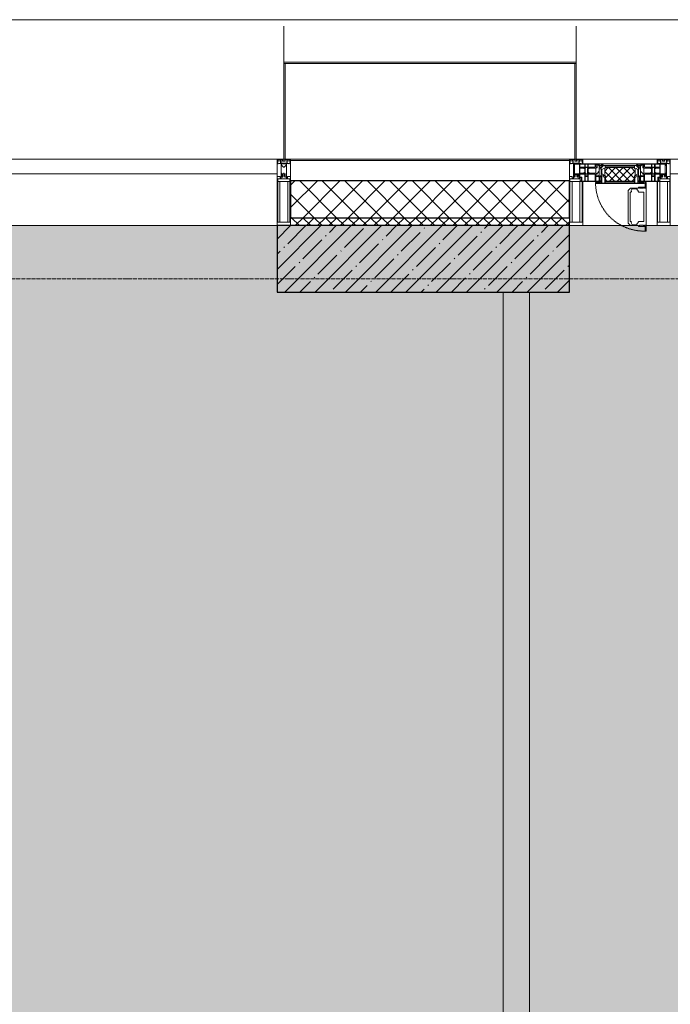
# Model space of a CAD drawing. Header units: millimetres. Extents: x -525784 to 178656, y -69521 to 385150.
# Tile 326 of 389: x -181273 to -178823, y 373214 to 376919. Entities that reach past the tile are written whole.
import ezdxf

# ---------------------------------------------------------------- set-up
doc = ezdxf.new("R2010")
doc.units = ezdxf.units.MM
doc.linetypes.add('-D1-02х01', pattern=[3, 2, -1])
doc.linetypes.add('-D1d1-15x02', pattern=[19, 15, -2, 0, -2])
for name, color, linetype, lineweight in [('_0', 7, 'Continuous', 13), ('A-COLS', 7, 'Continuous', 5), ('A-DETL-GENF', 7, 'Continuous', 5), ('A-GLAZ', 7, 'Continuous', 5), ('A-GLAZ-CURT', 8, 'Continuous', 5), ('A-GLAZ-CWMG', 8, 'Continuous', 5), ('A-WALL', 7, 'Continuous', 5), ('A-WALL-FNSH', 8, 'Continuous', 5), ('I-WALL', 7, 'Continuous', 5), ('S-COLS', 7, 'Continuous', 5), ('S-GRID', 7, 'Continuous', 5), ('Ограждение', 7, 'Continuous', 5), ('Поручни', 7, 'Continuous', 5)]:
    doc.layers.add(name, color=color, linetype=linetype, lineweight=lineweight)

# ---------------------------------------------------------------- blocks, each defined once
blk = doc.blocks.new('System Panel - A_PAN_Glass-5026803-50_AS_M_L24')
at = {"layer": 'A-GLAZ-CURT'}
for p, q in [((885, 0), (-885, 0)), ((-885, 0), (-885, -55)), ((885, -55), (885, 0)), ((-885, -55), (885, -55))]:
    blk.add_line(p, q, dxfattribs=at)
blk = doc.blocks.new('Rectangular Mullion - R_StandardFrame_50Wx250H-3343034-50_AS_M_L24')
at = {"layer": 'A-GLAZ-CWMG'}
blk.add_line((15200, 29450), (13430, 29450), dxfattribs=at)
blk = doc.blocks.new('Rectangular Mullion - 50Wx250H-V1-50_AS_M_L24')
at = {"layer": 'A-DETL-GENF'}
for p, q in [((-25, 84), (-25, 250)), ((-25, 250), (0, 250)), ((-23, 237.3), (0, 237.3)), ((-23, 237.3), (-23, 84)), ((-14.9, 84), (-14.9, 237.3)), ((25, 250), (0, 250)), ((23, 237.3), (0, 237.3)), ((14.9, 84), (14.9, 237.3)), ((23, 237.3), (23, 73.6)), ((25, 65.2), (25, 250)), ((0, 84), (-15, 84)), ((0, 84), (23, 84)), ((-0.5, 73.6), (-15, 73.6)), ((-10, 71.3), (-12, 71.3)), ((-10, 57.4), (-10, 71.3)), ((-7, 65.2), (-5.9, 67.3)), ((-7, 65.2), (-7, 57)), ((-4.1, 67.3), (-5.9, 67.3)), ((-4.1, 67.3), (-2.9, 65.1)), ((-2.9, 65.1), (-2.9, 57)), ((0.5, 73.6), (23, 73.6)), ((4.1, 67.3), (2.9, 65.1)), ((2.9, 65.1), (2.9, 57)), ((4.1, 67.3), (5.9, 67.3)), ((7, 65.2), (5.9, 67.3)), ((7, 65.2), (7, 54.7)), ((8.7, 53), (7, 54.7)), ((8.7, 53), (10, 53)), ((10, 71.3), (14, 71.3)), ((10, 53), (10, 71.3)), ((10, 53), (10, 17)), ((14, 71.3), (14, 65.2)), ((14, 65.2), (25, 65.2)), ((-23.8, 14.6), (-25, 14.2)), ((-25, 0), (-25, 14.2)), ((-23.8, 17), (-23.8, 14.6)), ((-22.5, 10.6), (-23.8, 14.6)), ((-22.5, 10.6), (-23.7, 9.9)), ((-23.7, 1.3), (-23.7, 9.9)), ((-23.7, 1.3), (-11.8, 1.3)), ((-23.2, 10.2), (-22.5, 8)), ((-22.5, 8), (-22.5, 4.5)), ((-21.3, 4.5), (-22.5, 4.5)), ((-22.3, 17), (-22.3, 16)), ((-22.3, 16), (-21.3, 16)), ((-19.9, 17), (-21.3, 16)), ((-21.3, 4.5), (-21.3, 6.5)), ((-21.3, 6.5), (-14.2, 6.5)), ((-7.4, 16.6), (-18.4, 16.6)), ((-14.2, 6.5), (-14.2, 4.5)), ((-13.2, 4.5), (-14.2, 4.5)), ((-13.2, 4.5), (-12.2, 7.2)), ((-12.7, 7.6), (-11.3, 11.4)), ((-12.7, 7.6), (-11.8, 6.9)), ((-12.2, 9), (-12.2, 14.8)), ((-12.2, 14.8), (0, 14.8)), ((-11.8, 1.3), (-11.8, 6.9)), ((-10.5, 11.2), (-11.3, 11.4)), ((-10.5, 1.5), (-10.5, 11.2)), ((-4.8, 1.5), (-10.5, 1.5)), ((0, 8), (-4.8, 8)), ((-4.8, 1.5), (-4.8, 8)), ((-2.6, 16.8), (0, 16.8)), ((2.6, 16.8), (0, 16.8)), ((0, 14.8), (0, 16.8)), ((0, 14.8), (0, 16.8)), ((12.2, 14.8), (0, 14.8)), ((0, 0), (0, 8)), ((0, 8), (4.8, 8)), ((0, 0), (0, 8)), ((4.8, 1.5), (4.8, 8)), ((4.8, 1.5), (10.5, 1.5)), ((8.5, 23), (6, 25.5)), ((6, 18), (7.4, 18)), ((7.4, 18), (7.4, 16.6)), ((7.4, 16.6), (18.4, 16.6)), ((7.5, 18.5), (8.5, 18.5)), ((7.5, 17), (7.5, 18.5)), ((10, 17), (7.5, 17)), ((8.5, 18.5), (8.5, 23)), ((10.5, 11.2), (11.3, 11.4)), ((10.5, 1.5), (10.5, 11.2)), ((12.7, 7.6), (11.3, 11.4)), ((12.7, 7.6), (11.8, 6.9)), ((11.8, 1.3), (11.8, 6.9)), ((23.7, 1.3), (11.8, 1.3)), ((12.2, 9), (12.2, 14.8)), ((13.2, 4.5), (12.2, 7.2)), ((13.2, 4.5), (14.2, 4.5)), ((21.3, 6.5), (14.2, 6.5)), ((14.2, 6.5), (14.2, 4.5)), ((18.4, 16.6), (19, 17.6)), ((19, 17.6), (21.3, 16)), ((22.3, 16), (21.3, 16)), ((21.3, 4.5), (21.3, 6.5)), ((21.3, 4.5), (22.5, 4.5)), ((22.3, 17), (22.3, 16)), ((22.3, 17), (23.8, 17)), ((22.5, 10.6), (23.8, 14.6)), ((22.5, 10.6), (23.7, 9.9)), ((23.2, 10.2), (22.5, 8)), ((22.5, 8), (22.5, 4.5)), ((23.7, 1.3), (23.7, 9.9)), ((23.8, 17), (23.8, 14.6)), ((23.8, 14.6), (25, 14.2)), ((25, 0), (25, 14.2)), ((-25, 0), (0, 0)), ((25, 0), (0, 0))]:
    blk.add_line(p, q, dxfattribs=at)
for centre, start, end in [((-0.5, 73.1), 360, 90), ((0.5, 73.1), 90, 180)]:
    blk.add_arc(centre, 0.5, start, end, dxfattribs=at)
blk = doc.blocks.new('Rectangular Mullion - R_StandardFrame_50Wx250H-3538113-50_AS_M_L24')
at = {"layer": 'A-GLAZ-CWMG', "lineweight": 9}
for p, q in [((-25, 84), (-25, 250)), ((-25, 250), (25, 250)), ((25, 250), (25, 0)), ((-25, 0), (-25, 17)), ((25, 0), (-25, 0))]:
    blk.add_line(p, q, dxfattribs=at)
blk = doc.blocks.new('A_PAN_Створка - 383мм-V17-50_AS_M_L24')
at = {"layer": 'A-GLAZ-CURT'}
h = blk.add_hatch(dxfattribs=at)
h.set_pattern_fill('FP_17', color=256, style=0, pattern_type=2)
h.set_pattern_definition([(45, (-13240, -29700), (-14.142136, 14.142136), []), (135, (-13240, -29700), (-14.142136, -14.142136), [])])
h.paths.add_polyline_path([(-53.6, -82.7), (54.6, -81.8), (55.5, -62.5), (57.2, -60.8), (57.2, -36.4), (54.9, -34.1), (54.5, -31.8), (-54.5, -31.8), (-54.9, -34.1), (-57.2, -36.4), (-57.2, -60.8), (-54.6, -63.4), (-54.6, -81.8)])
at = {"layer": 'A-DETL-GENF'}
for p, q in [((-70, -32.1), (-61.4, -23.5)), ((-70, -62.5), (-70, -32.1)), ((-65.7, -37.4), (-60.8, -34.7)), ((61.4, -23.5), (-61.4, -23.5)), ((-60.8, -34.7), (-57.3, -35.9)), ((-55.2, -33.8), (-57.3, -35.9)), ((-54.9, -34.1), (-57.2, -36.4)), ((-57.2, -36.4), (-57.2, -60.8)), ((-55.2, -33.8), (-54.8, -31.5)), ((-54.9, -25.8), (-53.9, -24.8)), ((-54.9, -29.5), (-54.9, -25.8)), ((-53.9, -30.5), (-54.9, -29.5)), ((-54.5, -31.8), (-54.9, -34.1)), ((0, -31.5), (-54.8, -31.5)), ((54.5, -31.8), (-54.5, -31.8)), ((-53.9, -24.8), (53.9, -24.8)), ((53.9, -30.5), (-53.9, -30.5)), ((0, -31.5), (54.8, -31.5)), ((54.9, -25.8), (53.9, -24.8)), ((53.9, -30.5), (54.9, -29.5)), ((54.9, -34.1), (54.5, -31.8)), ((55.2, -33.8), (54.8, -31.5)), ((54.9, -29.5), (54.9, -25.8)), ((57.2, -36.4), (54.9, -34.1)), ((55.2, -33.8), (57.3, -35.9)), ((57.2, -60.8), (57.2, -36.4)), ((60.8, -34.7), (57.3, -35.9)), ((65.7, -37.4), (60.8, -34.7)), ((70, -32.1), (61.4, -23.5)), ((70, -62.5), (70, -32.1)), ((-73.9, -62.5), (-70, -62.5)), ((-73.9, -87.5), (-73.9, -62.5)), ((-69.4, -66.5), (-73.9, -66.5)), ((-69.4, -81.5), (-69.4, -66.5)), ((-61.7, -62.5), (-67.9, -62.5)), ((-67.9, -62.5), (-67.9, -89.3)), ((-67.8, -38.3), (-65.7, -37.4)), ((-67.8, -55.7), (-67.8, -38.3)), ((-66, -56.5), (-67.8, -55.7)), ((-66, -56.5), (-62, -59.1)), ((-62, -59.1), (-60.7, -61)), ((-61.7, -64.9), (-61.7, -62.5)), ((-60.1, -67.7), (-61.7, -64.9)), ((-60.7, -61), (-57.4, -61)), ((-56.4, -67.7), (-60.1, -67.7)), ((-57.4, -61), (-54.9, -63.5)), ((-57.2, -60.8), (-54.6, -63.4)), ((-56.4, -89.4), (-56.4, -67.7)), ((-54.9, -63.5), (-54.9, -81.9)), ((-54.6, -63.4), (-54.6, -81.8)), ((54.6, -63.4), (57.2, -60.8)), ((54.6, -81.8), (54.6, -63.4)), ((57.4, -61), (54.9, -63.5)), ((54.9, -63.5), (54.9, -81.9)), ((56.4, -67.7), (60.1, -67.7)), ((56.4, -89.4), (56.4, -67.7)), ((60.7, -61), (57.4, -61)), ((60.1, -67.7), (61.7, -64.9)), ((62, -59.1), (60.7, -61)), ((61.7, -62.5), (67.9, -62.5)), ((61.7, -64.9), (61.7, -62.5)), ((66, -56.5), (62, -59.1)), ((67.8, -38.3), (65.7, -37.4)), ((66, -56.5), (67.8, -55.7)), ((67.8, -55.7), (67.8, -38.3)), ((67.9, -62.5), (67.9, -89.3)), ((69.4, -66.5), (73.9, -66.5)), ((69.4, -81.5), (69.4, -66.5)), ((73.9, -62.5), (70, -62.5)), ((73.9, -87.5), (73.9, -62.5)), ((-91.5, -87.5), (-73.9, -87.5)), ((-91.5, -92), (-91.5, -87.5)), ((-91.5, -92), (91.5, -92)), ((-83.4, -90.3), (-83.4, -87.5)), ((-83.4, -90.3), (-69.4, -90.3)), ((-73.9, -81.5), (-69.4, -81.5)), ((-69.4, -85.5), (-73.9, -85.5)), ((-69.4, -90.3), (-69.4, -85.5)), ((-67.9, -89.3), (-66.9, -90.3)), ((-66.9, -90.3), (-57.4, -90.3)), ((-57.4, -90.3), (-56.4, -89.4)), ((-54.9, -81.9), (-53.8, -83)), ((-54.9, -85.6), (-53.9, -84.6)), ((-54.9, -89.3), (-54.9, -85.6)), ((-53.9, -90.3), (-54.9, -89.3)), ((-54.6, -81.8), (-53.6, -82.7)), ((-53.9, -84.6), (53.9, -84.6)), ((53.9, -90.3), (-53.9, -90.3)), ((53.8, -83), (-53.8, -83)), ((-53.6, -82.7), (53.6, -82.7)), ((53.6, -82.7), (54.6, -81.8)), ((54.9, -81.9), (53.8, -83)), ((54.9, -85.6), (53.9, -84.6)), ((53.9, -90.3), (54.9, -89.3)), ((54.9, -89.3), (54.9, -85.6)), ((57.4, -90.3), (56.4, -89.4)), ((66.9, -90.3), (57.4, -90.3)), ((67.9, -89.3), (66.9, -90.3)), ((73.9, -81.5), (69.4, -81.5)), ((69.4, -85.5), (73.9, -85.5)), ((69.4, -90.3), (69.4, -85.5)), ((83.4, -90.3), (69.4, -90.3)), ((91.5, -87.5), (73.9, -87.5)), ((83.4, -90.3), (83.4, -87.5)), ((91.5, -92), (91.5, -87.5))]:
    blk.add_line(p, q, dxfattribs=at)
at = {"layer": 'A-DETL-GENF', "color": 9, "true_color": 0xc8c8c8}
for p, q in [((39.7, -109), (31.1, -117.6)), ((70.1, -109), (39.7, -109)), ((70.1, -105.1), (70.1, -109)), ((95.1, -105.1), (70.1, -105.1)), ((74.1, -109.6), (74.1, -105.1)), ((89.1, -109.6), (74.1, -109.6)), ((89.1, -105.1), (89.1, -109.6)), ((93.1, -109.6), (93.1, -105.1)), ((97.9, -109.6), (93.1, -109.6)), ((95.1, -87.5), (95.1, -105.1)), ((99.6, -87.5), (95.1, -87.5)), ((97.9, -95.6), (95.1, -95.6)), ((97.9, -95.6), (97.9, -109.6)), ((99.6, -270.5), (99.6, -87.5)), ((31.1, -117.6), (31.1, -240.4)), ((41.4, -123.8), (39.1, -124.2)), ((39.1, -179), (39.1, -124.2)), ((41.4, -123.8), (43.5, -121.7)), ((45, -113.3), (42.3, -118.2)), ((42.3, -118.2), (43.5, -121.7)), ((45.9, -111.2), (45, -113.3)), ((63.3, -111.2), (45.9, -111.2)), ((64.1, -113), (63.3, -111.2)), ((64.1, -113), (66.7, -117)), ((66.7, -117), (68.6, -118.3)), ((68.6, -118.3), (68.6, -121.6)), ((68.6, -121.6), (71.1, -124.1)), ((71.1, -124.1), (89.5, -124.1)), ((89.5, -124.1), (90.6, -125.2)), ((90.6, -125.2), (90.6, -232.8)), ((39.1, -179), (39.1, -233.8)), ((39.7, -249), (31.1, -240.4)), ((41.4, -234.2), (39.1, -233.8)), ((70.1, -249), (39.7, -249)), ((41.4, -234.2), (43.5, -236.3)), ((42.3, -239.8), (43.5, -236.3)), ((45, -244.7), (42.3, -239.8)), ((45.9, -246.8), (45, -244.7)), ((63.3, -246.8), (45.9, -246.8)), ((64.1, -245), (63.3, -246.8)), ((64.1, -245), (66.7, -241)), ((66.7, -241), (68.6, -239.7)), ((68.6, -236.4), (71.1, -233.9)), ((68.6, -239.7), (68.6, -236.4)), ((70.1, -252.9), (70.1, -249)), ((95.1, -252.9), (70.1, -252.9)), ((71.1, -233.9), (89.5, -233.9)), ((74.1, -248.4), (74.1, -252.9)), ((89.1, -248.4), (74.1, -248.4)), ((89.1, -252.9), (89.1, -248.4)), ((89.5, -233.9), (90.6, -232.8)), ((93.1, -248.4), (93.1, -252.9)), ((97.9, -248.4), (93.1, -248.4)), ((95.1, -270.5), (95.1, -252.9)), ((97.9, -262.4), (97.9, -248.4)), ((97.9, -262.4), (95.1, -262.4)), ((99.6, -270.5), (95.1, -270.5))]:
    blk.add_line(p, q, dxfattribs=at)
at = {"layer": 'A-GLAZ'}
for p, q in [((-67.9, -17), (-171, -17)), ((-171, -17), (-171, -57)), ((-171, -18.5), (-153.5, -18.5)), ((-153.5, -18.5), (-152, -20)), ((-152, -20), (-152, -73.5)), ((-150.5, -17), (-150.5, -29.4)), ((-132.4, -18.6), (-150.5, -18.6)), ((-150.5, -29.4), (-132.4, -29.4)), ((-150.5, -33.6), (-150.5, -68)), ((-136.3, -33.6), (-150.5, -33.6)), ((-137.2, -31), (-135.8, -35)), ((-132.5, -31), (-137.2, -31)), ((-132.1, -36.8), (-135.8, -35)), ((-132.5, -31.9), (-133.4, -33.7)), ((-133.4, -33.7), (-130.1, -35.3)), ((-132.5, -31.9), (-132.5, -31)), ((-132.4, -29.4), (-132.4, -18.6)), ((-132.1, -49), (-132.1, -36.8)), ((-131, -18.2), (-131, -29.5)), ((-120.8, -18.2), (-131, -18.2)), ((-131, -29.5), (-120.8, -29.5)), ((-131, -30.9), (-131, -33)), ((-120.8, -30.9), (-131, -30.9)), ((-129.4, -34.6), (-131, -33)), ((-130.1, -35.3), (-129.4, -34.6)), ((-130.1, -35.3), (-130.1, -50.4)), ((-122.4, -34.6), (-120.8, -33)), ((-121.7, -35.3), (-122.4, -34.6)), ((-118.4, -33.7), (-121.7, -35.3)), ((-121.7, -35.3), (-121.7, -50.4)), ((-120.8, -18.2), (-120.8, -29.5)), ((-120.8, -30.9), (-120.8, -33)), ((-119.7, -36.8), (-115.9, -35)), ((-119.7, -49), (-119.7, -36.8)), ((-119.3, -18.6), (-92.5, -18.6)), ((-119.3, -29.4), (-119.3, -18.6)), ((-92.5, -29.4), (-119.3, -29.4)), ((-119.3, -31), (-114.6, -31)), ((-119.3, -31.9), (-119.3, -31)), ((-119.3, -31.9), (-118.4, -33.7)), ((-114.6, -31), (-115.9, -35)), ((-94.1, -33.5), (-115.4, -33.5)), ((-89.9, -35.1), (-94.1, -33.5)), ((-92.5, -18.6), (-92.5, -29.4)), ((-90.8, -18.5), (-90.8, -29.4)), ((-87.3, -18.5), (-90.8, -18.5)), ((-90.8, -29.4), (-85.9, -29.4)), ((-89.9, -32.5), (-89.9, -35.1)), ((-85.9, -32.5), (-89.9, -32.5)), ((-89.9, -35.1), (-89.9, -50.9)), ((-87.3, -20.4), (-87.3, -18.5)), ((-87.3, -20.4), (-87.3, -21.9)), ((-84.8, -20.4), (-87.3, -20.4)), ((-87.3, -21.9), (-85.9, -21.9)), ((-85.9, -18.2), (-85.9, -20.4)), ((-75.9, -18.2), (-85.9, -18.2)), ((-85.9, -21.9), (-85.9, -29.4)), ((-85.9, -29.4), (-85.9, -32.5)), ((-83.4, -20.4), (-84.8, -20.4)), ((-70, -33.8), (-83.4, -20.4)), ((-78, -84), (-78, -23.5)), ((-78, -23.5), (-67.9, -23.5)), ((-78, -36.8), (-70, -36.8)), ((-78, -45.6), (-78, -36.8)), ((-75.9, -21.5), (-75.9, -18.2)), ((-75.9, -21.5), (-75.9, -23.5)), ((-74.9, -21.5), (-75.9, -21.5)), ((-75.9, -23.5), (-73, -23.5)), ((-74.9, -17.9), (-74.9, -21.5)), ((-68.9, -17.9), (-74.9, -17.9)), ((-67.2, -29.3), (-73, -23.5)), ((-61.4, -23.5), (-70, -32.1)), ((-70, -32.1), (-70, -62.5)), ((-70, -36.8), (-70, -33.8)), ((-68.9, -21.5), (-68.9, -17.9)), ((-67.9, -21.5), (-68.9, -21.5)), ((67.9, -17), (-67.9, -17)), ((-61.4, -23.5), (-67.9, -17)), ((-67.9, -17), (-67.9, -23.5)), ((-67.9, -17), (67.9, -17)), ((-67.9, -21.5), (-67.9, -23.5)), ((-67.9, -23.5), (-64.6, -26.8)), ((-67.9, -23.5), (-64.6, -26.8)), ((-64.6, -26.8), (-67.2, -29.3)), ((-64.6, -26.8), (-61.4, -23.5)), ((61.4, -23.5), (-61.4, -23.5)), ((67.9, -17), (61.4, -23.5)), ((70, -32.1), (61.4, -23.5)), ((61.4, -23.5), (64.6, -26.8)), ((67.9, -23.5), (64.6, -26.8)), ((64.6, -26.8), (67.9, -23.5)), ((64.6, -26.8), (67.2, -29.3)), ((67.2, -29.3), (73, -23.5)), ((67.9, -23.5), (67.9, -17)), ((171, -17), (67.9, -17)), ((67.9, -21.5), (67.9, -23.5)), ((67.9, -21.5), (68.9, -21.5)), ((67.9, -23.5), (78, -23.5)), ((68.9, -17.9), (74.9, -17.9)), ((68.9, -21.5), (68.9, -17.9)), ((70, -33.8), (83.4, -20.4)), ((70, -62.5), (70, -32.1)), ((70, -36.8), (70, -33.8)), ((78, -36.8), (70, -36.8)), ((75.9, -23.5), (73, -23.5)), ((74.9, -17.9), (74.9, -21.5)), ((74.9, -21.5), (75.9, -21.5)), ((75.9, -18.2), (85.9, -18.2)), ((75.9, -21.5), (75.9, -18.2)), ((75.9, -21.5), (75.9, -23.5)), ((78, -23.5), (78, -84)), ((78, -45.6), (78, -36.8)), ((83.4, -20.4), (84.8, -20.4)), ((84.8, -20.4), (87.3, -20.4)), ((85.9, -18.2), (85.9, -20.4)), ((85.9, -21.9), (85.9, -29.4)), ((87.3, -21.9), (85.9, -21.9)), ((85.9, -29.4), (85.9, -32.5)), ((90.8, -29.4), (85.9, -29.4)), ((85.9, -32.5), (89.9, -32.5)), ((87.3, -18.5), (90.8, -18.5)), ((87.3, -20.4), (87.3, -18.5)), ((87.3, -20.4), (87.3, -21.9)), ((89.9, -32.5), (89.9, -35.1)), ((89.9, -35.1), (94.1, -33.5)), ((89.9, -35.1), (89.9, -50.9)), ((90.8, -18.5), (90.8, -29.4)), ((92.5, -18.6), (92.5, -29.4)), ((119.3, -18.6), (92.5, -18.6)), ((92.5, -29.4), (119.3, -29.4)), ((94.1, -33.5), (115.4, -33.5)), ((114.6, -31), (115.9, -35)), ((119.3, -31), (114.6, -31)), ((119.7, -36.8), (115.9, -35)), ((119.3, -31.9), (118.4, -33.7)), ((118.4, -33.7), (121.7, -35.3)), ((119.3, -29.4), (119.3, -18.6)), ((119.3, -31.9), (119.3, -31)), ((119.7, -49), (119.7, -36.8)), ((120.8, -18.2), (120.8, -29.5)), ((120.8, -18.2), (131, -18.2)), ((131, -29.5), (120.8, -29.5)), ((120.8, -30.9), (120.8, -33)), ((120.8, -30.9), (131, -30.9)), ((122.4, -34.6), (120.8, -33)), ((121.7, -35.3), (122.4, -34.6)), ((121.7, -35.3), (121.7, -50.4)), ((129.4, -34.6), (131, -33)), ((130.1, -35.3), (129.4, -34.6)), ((133.4, -33.7), (130.1, -35.3)), ((130.1, -35.3), (130.1, -50.4)), ((131, -18.2), (131, -29.5)), ((131, -30.9), (131, -33)), ((132.1, -36.8), (135.8, -35)), ((132.1, -49), (132.1, -36.8)), ((132.4, -18.6), (150.5, -18.6)), ((132.4, -29.4), (132.4, -18.6)), ((150.5, -29.4), (132.4, -29.4)), ((132.5, -31), (137.2, -31)), ((132.5, -31.9), (132.5, -31)), ((132.5, -31.9), (133.4, -33.7)), ((137.2, -31), (135.8, -35)), ((136.3, -33.6), (150.5, -33.6)), ((150.5, -17), (150.5, -29.4)), ((150.5, -33.6), (150.5, -68)), ((153.5, -18.5), (152, -20)), ((152, -20), (152, -73.5)), ((171, -18.5), (153.5, -18.5)), ((171, -57), (171, -17)), ((-171, -55.5), (-152, -55.5)), ((-171, -57), (-156, -57)), ((-153, -60), (-153, -73.5)), ((-153, -73.5), (-150, -73.5)), ((-136.4, -52.4), (-150.5, -52.4)), ((-150.5, -56.6), (-132.4, -56.6)), ((-150.5, -68), (-143.5, -68)), ((-150.5, -69.5), (-150.5, -73.5)), ((-145, -69.5), (-150.5, -69.5)), ((-150, -73.5), (-150, -84)), ((-145, -69.5), (-145, -79.5)), ((-143.5, -68), (-143.5, -81)), ((-137.2, -54.8), (-135.8, -50.8)), ((-132.5, -54.8), (-137.2, -54.8)), ((-132.1, -49), (-135.8, -50.8)), ((-133.4, -52), (-130.1, -50.4)), ((-132.5, -53.8), (-133.4, -52)), ((-132.5, -53.8), (-132.5, -54.8)), ((-132.4, -56.6), (-132.4, -82.5)), ((-129.4, -51.1), (-131, -52.7)), ((-131, -55.1), (-131, -52.7)), ((-120.8, -55.1), (-131, -55.1)), ((-131, -56.5), (-131, -62.6)), ((-131, -56.5), (-120.8, -56.5)), ((-120.8, -62.6), (-131, -62.6)), ((-131, -64.6), (-120.8, -64.6)), ((-131, -82.5), (-131, -64.6)), ((-130.1, -50.4), (-129.4, -51.1)), ((-121.7, -50.4), (-122.4, -51.1)), ((-122.4, -51.1), (-120.8, -52.7)), ((-118.4, -52), (-121.7, -50.4)), ((-120.8, -55.1), (-120.8, -52.7)), ((-120.8, -56.5), (-120.8, -62.6)), ((-120.8, -82.5), (-120.8, -64.6)), ((-119.7, -49), (-115.9, -50.8)), ((-119.3, -53.8), (-118.4, -52)), ((-119.3, -53.8), (-119.3, -54.8)), ((-119.3, -54.8), (-114.6, -54.8)), ((-119.3, -56.6), (-119.3, -82.5)), ((-92.5, -56.6), (-119.3, -56.6)), ((-114.6, -54.8), (-115.9, -50.8)), ((-94.1, -52.5), (-115.3, -52.5)), ((-89.9, -50.9), (-94.1, -52.5)), ((-92.5, -56.6), (-92.5, -82.5)), ((-90.8, -56.6), (-85.9, -56.6)), ((-90.8, -62.7), (-90.8, -56.6)), ((-80.4, -62.7), (-90.8, -62.7)), ((-90.8, -64.6), (-90.8, -82.5)), ((-80.1, -64.6), (-90.8, -64.6)), ((-89.9, -52.2), (-89.9, -50.9)), ((-89.9, -52.2), (-88.6, -53.5)), ((-85.9, -53.5), (-88.6, -53.5)), ((-85.9, -53.5), (-78, -45.6)), ((-85.9, -56.6), (-85.9, -53.5)), ((-80.4, -61.1), (-80.4, -62.7)), ((-78, -61.1), (-80.4, -61.1)), ((-80.1, -66.1), (-80.1, -64.6)), ((-78, -66.1), (-80.1, -66.1)), ((-78, -66.1), (-78, -61.1)), ((-70, -62.5), (-73.9, -62.5)), ((-73.9, -62.5), (-73.9, -87.5)), ((73.9, -62.5), (70, -62.5)), ((73.9, -87.5), (73.9, -62.5)), ((85.9, -53.5), (78, -45.6)), ((78, -61.1), (80.4, -61.1)), ((78, -66.1), (78, -61.1)), ((78, -66.1), (80.1, -66.1)), ((80.1, -64.6), (90.8, -64.6)), ((80.1, -66.1), (80.1, -64.6)), ((80.4, -61.1), (80.4, -62.7)), ((80.4, -62.7), (90.8, -62.7)), ((85.9, -53.5), (88.6, -53.5)), ((85.9, -56.6), (85.9, -53.5)), ((90.8, -56.6), (85.9, -56.6)), ((89.9, -52.2), (88.6, -53.5)), ((89.9, -50.9), (94.1, -52.5)), ((89.9, -52.2), (89.9, -50.9)), ((90.8, -62.7), (90.8, -56.6)), ((90.8, -64.6), (90.8, -82.5)), ((92.5, -56.6), (119.3, -56.6)), ((92.5, -56.6), (92.5, -82.5)), ((94.1, -52.5), (115.3, -52.5)), ((114.6, -54.8), (115.9, -50.8)), ((119.3, -54.8), (114.6, -54.8)), ((119.7, -49), (115.9, -50.8)), ((118.4, -52), (121.7, -50.4)), ((119.3, -53.8), (118.4, -52)), ((119.3, -53.8), (119.3, -54.8)), ((119.3, -56.6), (119.3, -82.5)), ((122.4, -51.1), (120.8, -52.7)), ((120.8, -55.1), (120.8, -52.7)), ((120.8, -55.1), (131, -55.1)), ((120.8, -56.5), (120.8, -62.6)), ((131, -56.5), (120.8, -56.5)), ((120.8, -62.6), (131, -62.6)), ((120.8, -82.5), (120.8, -64.6)), ((131, -64.6), (120.8, -64.6)), ((121.7, -50.4), (122.4, -51.1)), ((130.1, -50.4), (129.4, -51.1)), ((129.4, -51.1), (131, -52.7)), ((133.4, -52), (130.1, -50.4)), ((131, -55.1), (131, -52.7)), ((131, -56.5), (131, -62.6)), ((131, -82.5), (131, -64.6)), ((132.1, -49), (135.8, -50.8)), ((150.5, -56.6), (132.4, -56.6)), ((132.4, -56.6), (132.4, -82.5)), ((132.5, -53.8), (133.4, -52)), ((132.5, -53.8), (132.5, -54.8)), ((132.5, -54.8), (137.2, -54.8)), ((137.2, -54.8), (135.8, -50.8)), ((136.4, -52.4), (150.5, -52.4)), ((143.5, -68), (143.5, -81)), ((150.5, -68), (143.5, -68)), ((145, -69.5), (150.5, -69.5)), ((145, -69.5), (145, -79.5)), ((150, -84), (150, -73.5)), ((150, -73.5), (153, -73.5)), ((150.5, -69.5), (150.5, -73.5)), ((171, -55.5), (152, -55.5)), ((153, -73.5), (153, -60)), ((156, -57), (171, -57)), ((-150, -84), (-78, -84)), ((-148.5, -81), (-148.5, -82.5)), ((-143.5, -81), (-148.5, -81)), ((-148.5, -82.5), (-132.4, -82.5)), ((-131, -82.5), (-120.8, -82.5)), ((-119.3, -82.5), (-92.5, -82.5)), ((-73.9, -87.5), (-91.5, -87.5)), ((-91.5, -87.5), (-91.5, -92)), ((-91.5, -92), (91.5, -92)), ((-90.8, -82.5), (-79.5, -82.5)), ((-78, -84), (-85, -84)), ((-85, -84), (-85, -87.5)), ((-85, -87.5), (-78, -87.5)), ((-79.5, -80.6), (-78, -80.6)), ((-79.5, -82.5), (-79.5, -80.6)), ((-78, -87.5), (-78, -84)), ((-78, -84), (-73.9, -84)), ((73.9, -84), (78, -84)), ((91.5, -87.5), (73.9, -87.5)), ((79.5, -80.6), (78, -80.6)), ((78, -87.5), (78, -84)), ((78, -84), (85, -84)), ((78, -84), (150, -84)), ((85, -87.5), (78, -87.5)), ((79.5, -82.5), (79.5, -80.6)), ((90.8, -82.5), (79.5, -82.5)), ((85, -84), (85, -87.5)), ((91.5, -92), (91.5, -87.5)), ((119.3, -82.5), (92.5, -82.5)), ((131, -82.5), (120.8, -82.5)), ((148.5, -82.5), (132.4, -82.5)), ((143.5, -81), (148.5, -81)), ((148.5, -81), (148.5, -82.5))]:
    blk.add_line(p, q, dxfattribs=at)
for centre, start, end in [((-156, -60), 0, 90), ((156, -60), 90, 180)]:
    blk.add_arc(centre, 3, start, end, dxfattribs=at)
at = {"layer": 'A-GLAZ', "linetype": '-D1-02х01'}
blk.add_arc((91.4, -87.5), 183, 181.4091, 271.1445, dxfattribs=at)
blk = doc.blocks.new('Rectangular Mullion - R_StandardFrame_50Wx250H-V11-50_AS_M_L24')
at = {"layer": 'A-GLAZ-CWMG'}
for p, q in [((25500, 29700), (25780, 29700)), ((25500, 29450), (25710.1, 29450)), ((25739.6, 29450), (25780, 29450))]:
    blk.add_line(p, q, dxfattribs=at)
blk = doc.blocks.new('System Panel - A_PAN_Glass-5026786-50_AS_M_L24')
at = {"layer": 'A-GLAZ-CURT'}
for p, q in [((910, 0), (-910, 0)), ((-910, 0), (-910, -55)), ((910, -55), (910, 0)), ((-910, -55), (910, -55))]:
    blk.add_line(p, q, dxfattribs=at)
blk = doc.blocks.new('Rectangular Mullion - R_StandardFrame_50Wx250H-3343043-50_AS_M_L24')
at = {"layer": 'A-GLAZ-CWMG'}
blk.add_line((11950, 29450), (10130, 29450), dxfattribs=at)
blk = doc.blocks.new('Rectangular Mullion - 50Wx250H-2623690-50_AS_M_L24')
at = {"layer": 'A-DETL-GENF'}
for p, q in [((-25, 65.2), (-25, 250)), ((-25, 250), (0, 250)), ((-23, 237.3), (0, 237.3)), ((-23, 237.3), (-23, 73.6)), ((-14.9, 84), (-14.9, 237.3)), ((25, 250), (0, 250)), ((23, 237.3), (0, 237.3)), ((14.9, 84), (14.9, 237.3)), ((23, 237.3), (23, 73.6)), ((25, 65.2), (25, 250)), ((0, 84), (-23, 84)), ((0, 84), (23, 84)), ((-14, 65.2), (-25, 65.2)), ((-0.5, 73.6), (-23, 73.6)), ((-14, 71.3), (-14, 65.2)), ((-10, 71.3), (-14, 71.3)), ((-10, 53), (-10, 71.3)), ((-8.7, 53), (-10, 53)), ((-10, 53), (-10, 17)), ((-8.7, 53), (-7, 54.7)), ((-7, 65.2), (-5.9, 67.3)), ((-7, 65.2), (-7, 54.7)), ((-4.1, 67.3), (-5.9, 67.3)), ((-4.1, 67.3), (-2.9, 65.1)), ((-2.9, 65.1), (-2.9, 54.6)), ((-1.3, 53), (-2.9, 54.6)), ((0, 53), (-1.3, 53)), ((0, 53), (1.3, 53)), ((0.5, 73.6), (23, 73.6)), ((1.3, 53), (2.9, 54.6)), ((4.1, 67.3), (2.9, 65.1)), ((2.9, 65.1), (2.9, 54.6)), ((4.1, 67.3), (5.9, 67.3)), ((7, 65.2), (5.9, 67.3)), ((7, 65.2), (7, 54.7)), ((8.7, 53), (7, 54.7)), ((8.7, 53), (10, 53)), ((10, 71.3), (14, 71.3)), ((10, 53), (10, 71.3)), ((10, 53), (10, 17)), ((14, 71.3), (14, 65.2)), ((14, 65.2), (25, 65.2)), ((-23.8, 14.6), (-25, 14.2)), ((-25, 0), (-25, 14.2)), ((-22.3, 17), (-23.8, 17)), ((-23.8, 17), (-23.8, 14.6)), ((-22.5, 10.6), (-23.8, 14.6)), ((-22.5, 10.6), (-23.7, 9.9)), ((-23.7, 1.3), (-23.7, 9.9)), ((-23.7, 1.3), (-11.8, 1.3)), ((-23.2, 10.2), (-22.5, 8)), ((-22.5, 8), (-22.5, 4.5)), ((-21.3, 4.5), (-22.5, 4.5)), ((-22.3, 17), (-22.3, 16)), ((-22.3, 16), (-21.3, 16)), ((-19, 17.6), (-21.3, 16)), ((-21.3, 4.5), (-21.3, 6.5)), ((-21.3, 6.5), (-14.2, 6.5)), ((-18.4, 16.6), (-19, 17.6)), ((-7.4, 16.6), (-18.4, 16.6)), ((-14.2, 6.5), (-14.2, 4.5)), ((-13.2, 4.5), (-14.2, 4.5)), ((-13.2, 4.5), (-12.2, 7.2)), ((-12.7, 7.6), (-11.3, 11.4)), ((-12.7, 7.6), (-11.8, 6.9)), ((-12.2, 9), (-12.2, 14.8)), ((-12.2, 14.8), (0, 14.8)), ((-11.8, 1.3), (-11.8, 6.9)), ((-10.5, 11.2), (-11.3, 11.4)), ((-10.5, 1.5), (-10.5, 11.2)), ((-4.8, 1.5), (-10.5, 1.5)), ((-10, 17), (-7.5, 17)), ((-8.5, 23), (-1.5, 30)), ((-8.5, 18.5), (-8.5, 23)), ((-7.5, 18.5), (-8.5, 18.5)), ((-7.5, 17), (-7.5, 18.5)), ((-7.4, 18), (-7.4, 16.6)), ((-2.6, 18), (-7.4, 18)), ((0, 8), (-4.8, 8)), ((-4.8, 1.5), (-4.8, 8)), ((-2.6, 18), (-2.6, 16.8)), ((-2.6, 16.8), (0, 16.8)), ((-1.5, 30), (0, 30)), ((1.5, 30), (0, 30)), ((2.6, 16.8), (0, 16.8)), ((0, 14.8), (0, 16.8)), ((0, 14.8), (0, 16.8)), ((12.2, 14.8), (0, 14.8)), ((0, 0), (0, 8)), ((0, 8), (4.8, 8)), ((0, 0), (0, 8)), ((8.5, 23), (1.5, 30)), ((2.6, 18), (2.6, 16.8)), ((2.6, 18), (7.4, 18)), ((4.8, 1.5), (4.8, 8)), ((4.8, 1.5), (10.5, 1.5)), ((7.4, 18), (7.4, 16.6)), ((7.4, 16.6), (18.4, 16.6)), ((7.5, 18.5), (8.5, 18.5)), ((7.5, 17), (7.5, 18.5)), ((10, 17), (7.5, 17)), ((8.5, 18.5), (8.5, 23)), ((10.5, 11.2), (11.3, 11.4)), ((10.5, 1.5), (10.5, 11.2)), ((12.7, 7.6), (11.3, 11.4)), ((12.7, 7.6), (11.8, 6.9)), ((11.8, 1.3), (11.8, 6.9)), ((23.7, 1.3), (11.8, 1.3)), ((12.2, 9), (12.2, 14.8)), ((13.2, 4.5), (12.2, 7.2)), ((13.2, 4.5), (14.2, 4.5)), ((21.3, 6.5), (14.2, 6.5)), ((14.2, 6.5), (14.2, 4.5)), ((18.4, 16.6), (19, 17.6)), ((19, 17.6), (21.3, 16)), ((22.3, 16), (21.3, 16)), ((21.3, 4.5), (21.3, 6.5)), ((21.3, 4.5), (22.5, 4.5)), ((22.3, 17), (22.3, 16)), ((22.3, 17), (23.8, 17)), ((22.5, 10.6), (23.8, 14.6)), ((22.5, 10.6), (23.7, 9.9)), ((23.2, 10.2), (22.5, 8)), ((22.5, 8), (22.5, 4.5)), ((23.7, 1.3), (23.7, 9.9)), ((23.8, 17), (23.8, 14.6)), ((23.8, 14.6), (25, 14.2)), ((25, 0), (25, 14.2)), ((-25, 0), (0, 0)), ((25, 0), (0, 0))]:
    blk.add_line(p, q, dxfattribs=at)
for centre, start, end in [((-0.5, 73.1), 360, 90), ((0.5, 73.1), 90, 180)]:
    blk.add_arc(centre, 0.5, start, end, dxfattribs=at)
blk = doc.blocks.new('Rectangular Mullion - R_StandardFrame_50Wx250H-4058886-50_AS_M_L24')
at = {"layer": 'A-GLAZ-CWMG', "lineweight": 9}
for p, q in [((-50, 0), (-50, 250)), ((-50, 250), (0, 250)), ((0, 250), (0, 0)), ((0, 0), (-50, 0))]:
    blk.add_line(p, q, dxfattribs=at)
blk = doc.blocks.new('Rectangular Mullion - 50Wx250H-V4-50_AS_M_L24')
at = {"layer": 'A-DETL-GENF'}
for p, q in [((-25, 65.2), (-25, 250)), ((-25, 250), (0, 250)), ((-23, 237.3), (0, 237.3)), ((-23, 237.3), (-23, 73.6)), ((-14.9, 84), (-14.9, 237.3)), ((25, 250), (0, 250)), ((23, 237.3), (0, 237.3)), ((14.9, 84), (14.9, 237.3)), ((23, 237.3), (23, 84)), ((25, 84), (25, 250)), ((0, 84), (-23, 84)), ((0, 84), (15, 84)), ((-14, 65.2), (-25, 65.2)), ((-0.5, 73.6), (-23, 73.6)), ((-14, 71.3), (-14, 65.2)), ((-10, 71.3), (-14, 71.3)), ((-10, 53), (-10, 71.3)), ((-8.7, 53), (-10, 53)), ((-10, 53), (-10, 17)), ((-8.7, 53), (-7, 54.7)), ((-7, 65.2), (-5.9, 67.3)), ((-7, 65.2), (-7, 54.7)), ((-4.1, 67.3), (-5.9, 67.3)), ((-4.1, 67.3), (-2.9, 65.1)), ((-2.9, 65.1), (-2.9, 57)), ((0.5, 73.6), (15, 73.6)), ((4.1, 67.3), (2.9, 65.1)), ((2.9, 65.1), (2.9, 57)), ((4.1, 67.3), (5.9, 67.3)), ((7, 65.2), (5.9, 67.3)), ((7, 65.2), (7, 57)), ((10, 71.3), (12, 71.3)), ((10, 57.4), (10, 71.3)), ((-23.8, 14.6), (-25, 14.2)), ((-25, 0), (-25, 14.2)), ((-22.3, 17), (-23.8, 17)), ((-23.8, 17), (-23.8, 14.6)), ((-22.5, 10.6), (-23.8, 14.6)), ((-22.5, 10.6), (-23.7, 9.9)), ((-23.7, 1.3), (-23.7, 9.9)), ((-23.7, 1.3), (-11.8, 1.3)), ((-23.2, 10.2), (-22.5, 8)), ((-22.5, 8), (-22.5, 4.5)), ((-21.3, 4.5), (-22.5, 4.5)), ((-22.3, 17), (-22.3, 16)), ((-22.3, 16), (-21.3, 16)), ((-19, 17.6), (-21.3, 16)), ((-21.3, 4.5), (-21.3, 6.5)), ((-21.3, 6.5), (-14.2, 6.5)), ((-18.4, 16.6), (-19, 17.6)), ((-7.4, 16.6), (-18.4, 16.6)), ((-14.2, 6.5), (-14.2, 4.5)), ((-13.2, 4.5), (-14.2, 4.5)), ((-13.2, 4.5), (-12.2, 7.2)), ((-12.7, 7.6), (-11.3, 11.4)), ((-12.7, 7.6), (-11.8, 6.9)), ((-12.2, 9), (-12.2, 14.8)), ((-12.2, 14.8), (0, 14.8)), ((-11.8, 1.3), (-11.8, 6.9)), ((-10.5, 11.2), (-11.3, 11.4)), ((-10.5, 1.5), (-10.5, 11.2)), ((-4.8, 1.5), (-10.5, 1.5)), ((-10, 17), (-7.5, 17)), ((-8.5, 23), (-6, 25.5)), ((-8.5, 18.5), (-8.5, 23)), ((-7.5, 18.5), (-8.5, 18.5)), ((-7.5, 17), (-7.5, 18.5)), ((-7.4, 18), (-7.4, 16.6)), ((-6, 18), (-7.4, 18)), ((0, 8), (-4.8, 8)), ((-4.8, 1.5), (-4.8, 8)), ((-2.6, 16.8), (0, 16.8)), ((2.6, 16.8), (0, 16.8)), ((0, 14.8), (0, 16.8)), ((0, 14.8), (0, 16.8)), ((12.2, 14.8), (0, 14.8)), ((0, 0), (0, 8)), ((0, 8), (4.8, 8)), ((0, 0), (0, 8)), ((4.8, 1.5), (4.8, 8)), ((4.8, 1.5), (10.5, 1.5)), ((7.4, 16.6), (18.4, 16.6)), ((10.5, 11.2), (11.3, 11.4)), ((10.5, 1.5), (10.5, 11.2)), ((12.7, 7.6), (11.3, 11.4)), ((12.7, 7.6), (11.8, 6.9)), ((11.8, 1.3), (11.8, 6.9)), ((23.7, 1.3), (11.8, 1.3)), ((12.2, 9), (12.2, 14.8)), ((13.2, 4.5), (12.2, 7.2)), ((13.2, 4.5), (14.2, 4.5)), ((21.3, 6.5), (14.2, 6.5)), ((14.2, 6.5), (14.2, 4.5)), ((19.9, 17), (21.3, 16)), ((22.3, 16), (21.3, 16)), ((21.3, 4.5), (21.3, 6.5)), ((21.3, 4.5), (22.5, 4.5)), ((22.3, 17), (22.3, 16)), ((22.5, 10.6), (23.8, 14.6)), ((22.5, 10.6), (23.7, 9.9)), ((23.2, 10.2), (22.5, 8)), ((22.5, 8), (22.5, 4.5)), ((23.7, 1.3), (23.7, 9.9)), ((23.8, 17), (23.8, 14.6)), ((23.8, 14.6), (25, 14.2)), ((25, 0), (25, 14.2)), ((-25, 0), (0, 0)), ((25, 0), (0, 0))]:
    blk.add_line(p, q, dxfattribs=at)
for centre, start, end in [((-0.5, 73.1), 360, 90), ((0.5, 73.1), 90, 180)]:
    blk.add_arc(centre, 0.5, start, end, dxfattribs=at)
blk = doc.blocks.new('Rectangular Mullion - R_StandardFrame_50Wx250H-4053641-50_AS_M_L24')
at = {"layer": 'A-GLAZ-CWMG', "lineweight": 9}
for p, q in [((0, 250), (-50, 250)), ((-50, 250), (-50, 84)), ((0, 0), (0, 250)), ((-50, 17), (-50, 0)), ((-50, 0), (0, 0))]:
    blk.add_line(p, q, dxfattribs=at)
blk = doc.blocks.new('Ограждение - Ограждение-4622654-50_AS_M_L24')
at = {"layer": 'Поручни'}
blk.add_line((16400, 30175), (-1225, 30175), dxfattribs=at)
blk = doc.blocks.new('RST_AR_KMN_R22_B3_FCD_rvt-1-50_AS_M_L24')
at = {"layer": 'A-WALL'}
h = blk.add_hatch(dxfattribs=at)
h.set_pattern_fill('FP_7', color=256, style=0, pattern_type=2)
h.set_pattern_definition([(45, (0, 0), (-42.42641, 42.42641), []), (135, (0, 0), (-42.42641, -42.42641), [])])
h.paths.add_polyline_path([(12677.5, 29480), (13050, 29480), (13050, 29620), (12000, 29620), (12000, 29480), (12098.8, 29480)])
h = blk.add_hatch(dxfattribs=at)
h.set_pattern_fill('FP_6', color=256, style=0, pattern_type=2)
h.set_pattern_definition([(45, (0, 0), (-21.213203, 21.213203), []), (135, (0, 0), (-21.213203, -21.213203), [])])
h.paths.add_polyline_path([(12966.8, 29450), (13050, 29450), (13050, 29480), (12000, 29480), (12000, 29450), (12677.5, 29450)])
at = {"layer": 'A-COLS'}
for p, q in [((11975, 30200.6), (11975, 30064.6)), ((13075, 30200.6), (13075, 30064.6))]:
    blk.add_line(p, q, dxfattribs=at)
at = {"layer": 'A-COLS', "lineweight": 18}
for p, q in [((13075, 30064.6), (11975, 30064.6)), ((11975, 30064.6), (11975, 30059.6)), ((11980, 30059.6), (11975, 30059.6)), ((11975, 30059.6), (11975, 29700)), ((11975, 30059.6), (13075, 30059.6)), ((11980, 29700), (11980, 30059.6)), ((13075, 30059.6), (13070, 30059.6)), ((13070, 30059.6), (13070, 29700)), ((13075, 30059.6), (13075, 30064.6)), ((13075, 29700), (13075, 30059.6)), ((11975, 29700), (11980, 29700)), ((13070, 29700), (13075, 29700))]:
    blk.add_line(p, q, dxfattribs=at)
at = {"layer": 'A-WALL'}
for p, q in [((12000, 29695), (12000, 29620)), ((12000, 29695), (13050, 29695)), ((13050, 29620), (13050, 29695)), ((12000, 29480), (12000, 29450)), ((13050, 29450), (13050, 29480)), ((12000, 29450), (13050, 29450))]:
    blk.add_line(p, q, dxfattribs=at)
at = {"layer": 'A-WALL', "lineweight": 25}
for p, q in [((12000, 29620), (12000, 29480)), ((12000, 29620), (13050, 29620)), ((13050, 29480), (13050, 29620)), ((12000, 29480), (13050, 29480))]:
    blk.add_line(p, q, dxfattribs=at)
at = {"layer": 'A-WALL-FNSH'}
for p, q in [((13050, 29700), (12000, 29700)), ((12000, 29700), (12000, 29695)), ((13050, 29695), (13050, 29700))]:
    blk.add_line(p, q, dxfattribs=at)
at = {"layer": 'A-GLAZ-CURT', "lineweight": 5}
for name, p in [('System Panel - A_PAN_Glass-5026786-50_AS_M_L24', (11040, 29700)), ('A_PAN_Створка - 383мм-V17-50_AS_M_L24', (13240, 29700)), ('System Panel - A_PAN_Glass-5026803-50_AS_M_L24', (14315, 29700))]:
    blk.add_blockref(name, p, dxfattribs=at)
at = {"layer": 'A-GLAZ-CWMG', "lineweight": 5, "extrusion": (0, 0, -1), "rotation": 180}
for name, p in [('Rectangular Mullion - 50Wx250H-2623690-50_AS_M_L24', (-11975, 29700)), ('Rectangular Mullion - R_StandardFrame_50Wx250H-4058886-50_AS_M_L24', (-12000, 29700)), ('Rectangular Mullion - 50Wx250H-V4-50_AS_M_L24', (-13075, 29700)), ('Rectangular Mullion - 50Wx250H-V1-50_AS_M_L24', (-13405, 29700)), ('Rectangular Mullion - R_StandardFrame_50Wx250H-3538113-50_AS_M_L24', (-13405, 29700))]:
    blk.add_blockref(name, p, dxfattribs=at)
at = {"layer": 'A-GLAZ-CWMG', "lineweight": 5, "rotation": 180}
blk.add_blockref('Rectangular Mullion - R_StandardFrame_50Wx250H-4053641-50_AS_M_L24', (13050, 29700), dxfattribs=at)
at = {"layer": 'A-GLAZ-CWMG', "lineweight": 5}
for name, p in [('Rectangular Mullion - R_StandardFrame_50Wx250H-V11-50_AS_M_L24', (-12400, 0)), ('Rectangular Mullion - R_StandardFrame_50Wx250H-3343043-50_AS_M_L24', (0, 0)), ('Rectangular Mullion - R_StandardFrame_50Wx250H-3343034-50_AS_M_L24', (0, 0))]:
    blk.add_blockref(name, p, dxfattribs=at)
at = {"layer": 'Ограждение', "lineweight": 5}
blk.add_blockref('Ограждение - Ограждение-4622654-50_AS_M_L24', (-50, 50), dxfattribs=at)

msp = doc.modelspace()

# ---------------------------------------------------------------- hatches: boundary and pattern name
at = {"layer": '_0', "transparency": 33554534}
h = msp.add_hatch(color=252, dxfattribs=at)
h.dxf.hatch_style = 1
h.paths.add_polyline_path([(-154802.1, 346193.4), (-192753.7, 346193.4), (-192753.7, 376145), (-154802.1, 376145)])
h.paths.add_polyline_path([(-161802.9, 356694.2), (-161802.9, 356294.2), (-161302.9, 356294.2), (-161302.9, 353444.2), (-163402.9, 353444.2), (-163402.9, 354644.2), (-183902.9, 354644.2), (-183902.9, 353444.2), (-186502.9, 353444.2), (-186502.9, 355844.2), (-186002.9, 355844.2), (-186002.9, 356694.2), (-183902.9, 356694.2), (-183902.9, 360744.2), (-179002.9, 360744.2), (-179002.9, 359244.2), (-177402.9, 359244.2), (-177402.9, 365644.2), (-185752.9, 365644.2), (-185752.9, 367444.2), (-185753.5, 367444.2), (-185753.5, 367644.2), (-183902.9, 367644.2), (-183902.9, 367694.2), (-163952.9, 367694.2), (-163952.9, 369444.2), (-160672.9, 369444.2), (-160672.9, 367444.2), (-161752.9, 367444.2), (-161752.9, 365644.2), (-169802.9, 365644.2), (-169802.9, 356694.2)], flags=16)
at = {"layer": 'S-COLS'}
h = msp.add_hatch(dxfattribs=at)
h.set_pattern_fill('FP_1', color=256, style=0, pattern_type=2)
h.set_pattern_definition([(45, (-192252.935, 346694.18), (-57.02463, 57.02463), []), (45, (-192195.91, 346694.18), (-57.02463, 57.02463), [100.806, -20.161, 3.353, -16.808])])
h.paths.add_polyline_path([(-179202.9, 375894.2), (-179202.9, 376144.2), (-180302.9, 376144.2), (-180302.9, 375894.2), (-180154.2, 375894.2)])

# ---------------------------------------------------------------- linework, layer by layer
at = {"layer": 'I-WALL'}
for p, q in [((-182122.9, 376145), (-180302.9, 376145)), ((-180302.9, 376144.2), (-182122.9, 376144.2)), ((-179152.9, 376145), (-178942.8, 376145)), ((-178942.8, 376144.2), (-179152.9, 376144.2)), ((-178913.3, 376145), (-178872.9, 376145)), ((-178872.9, 376144.2), (-178913.3, 376144.2)), ((-178822.9, 376145), (-177052.9, 376145)), ((-177052.9, 376144.2), (-178822.9, 376144.2)), ((-179452.9, 370894.2), (-179452.9, 375894.2)), ((-179352.9, 375894.2), (-179352.9, 370994.2))]:
    msp.add_line(p, q, dxfattribs=at)
at = {"layer": 'S-COLS', "lineweight": 25}
for p, q in [((-179202.9, 376144.2), (-180302.9, 376144.2)), ((-180302.9, 376144.2), (-180302.9, 375894.2)), ((-179202.9, 375894.2), (-179202.9, 376144.2)), ((-180302.9, 375894.2), (-179202.9, 375894.2))]:
    msp.add_line(p, q, dxfattribs=at)
at = {"layer": 'S-GRID', "linetype": '-D1d1-15x02'}
msp.add_line((-195228.5, 375944.2), (-153552.8, 375944.2), dxfattribs=at)

# ---------------------------------------------------------------- block references
at = {"lineweight": 5}
msp.add_blockref('RST_AR_KMN_R22_B3_FCD_rvt-1-50_AS_M_L24', (-192252.9, 346694.2), dxfattribs=at)

doc.saveas('drawing.dxf')
